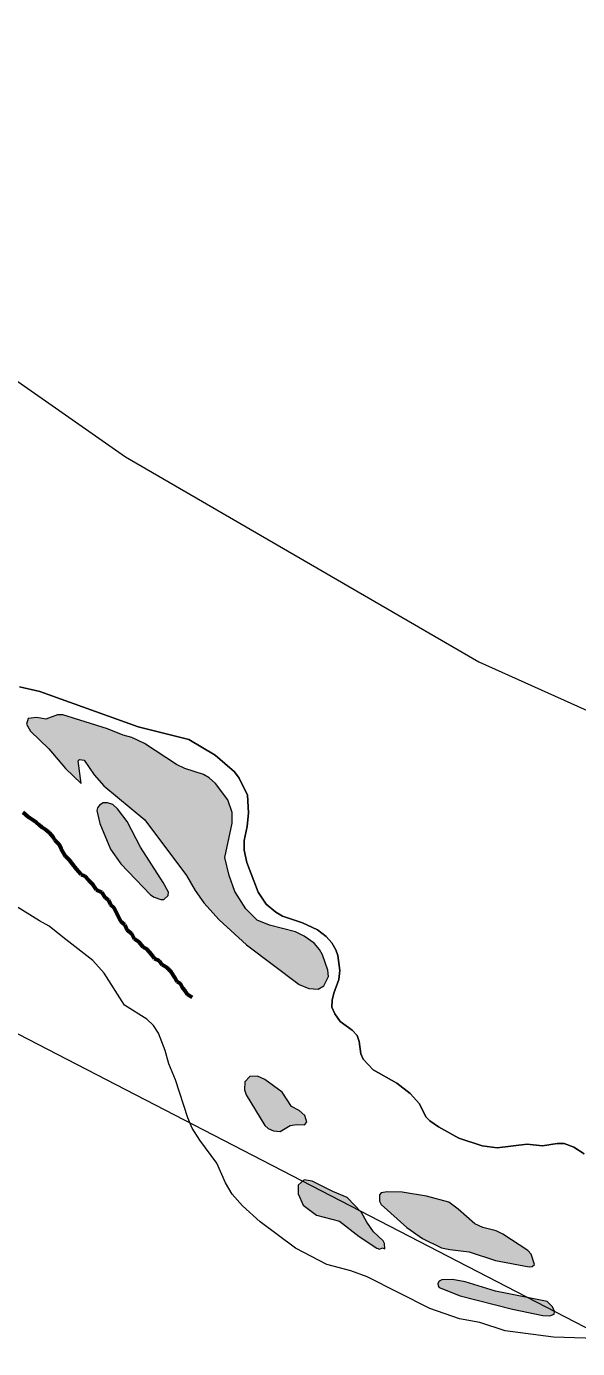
# Model space of a CAD drawing. Extents: x 553962 to 842807, y 8883888 to 9032388.
# Drawn here: x 809530 to 809960, y 9012472 to 9013501 of the extents above; entities that cross this region are included whole.
import ezdxf

# ---------------------------------------------------------------- set-up
doc = ezdxf.new("R2010")
doc.units = 0
doc.header["$LTSCALE"] = 200
doc.linetypes.add('LONG_DASH_SHORT_DASH', pattern=[9.9, 6, -1.2, 1.5, -1.2])
doc.layers.add('1', color=7, linetype='Continuous', lineweight=13)

msp = doc.modelspace()

# ---------------------------------------------------------------- hatches: boundary and pattern name
at = {"layer": '1'}
for points in [[(809668.6, 9012818.7), (809680.5, 9012805.4), (809701.8, 9012785.8), (809742.9, 9012755), (809750.2, 9012752), (809757.5, 9012751.4), (809761.9, 9012754), (809765.7, 9012761.2), (809765, 9012766.1), (809760.9, 9012778.1), (809758.6, 9012782.4), (809754.5, 9012787.1), (809746.8, 9012792.6), (809740, 9012796.1), (809719.6, 9012801.2), (809710.1, 9012805.2), (809701.1, 9012814), (809692.7, 9012827.5), (809688.1, 9012840), (809684.8, 9012853.9), (809690.6, 9012880.6), (809690.6, 9012888.9), (809687.2, 9012898.7), (809677.5, 9012911.4), (809672.7, 9012915.9), (809668.2, 9012918.5), (809653.7, 9012923.2), (809647.3, 9012926.4), (809622.2, 9012942.8), (809612.4, 9012947.3), (809605.5, 9012949.2), (809593.3, 9012954.2), (809558.6, 9012965.1), (809554.4, 9012965), (809545.4, 9012961.7), (809538.2, 9012963), (809531.5, 9012962.1), (809530.3, 9012957.6), (809533.4, 9012952.4), (809547.7, 9012938.5), (809560.6, 9012923.1), (809573, 9012911.6), (809570.6, 9012929.2), (809571.7, 9012930.1), (809575.3, 9012929.8), (809583.1, 9012918.3), (809590.5, 9012909.8), (809622.5, 9012883.2), (809654.9, 9012839.8), (809661.8, 9012828.2)], [(809668.6, 9012818.7), (809680.5, 9012805.4), (809701.8, 9012785.8), (809742.9, 9012755), (809750.2, 9012752), (809757.5, 9012751.4), (809761.9, 9012754), (809765.7, 9012761.2), (809765, 9012766.1), (809760.9, 9012778.1), (809758.6, 9012782.4), (809754.5, 9012787.1), (809746.8, 9012792.6), (809740, 9012796.1), (809719.6, 9012801.2), (809710.1, 9012805.2), (809701.1, 9012814), (809692.7, 9012827.5), (809688.1, 9012840), (809684.8, 9012853.9), (809690.6, 9012880.6), (809690.6, 9012888.9), (809687.2, 9012898.7), (809677.5, 9012911.4), (809672.7, 9012915.9), (809668.2, 9012918.5), (809653.7, 9012923.2), (809647.3, 9012926.4), (809622.2, 9012942.8), (809612.4, 9012947.3), (809605.5, 9012949.2), (809593.3, 9012954.2), (809558.6, 9012965.1), (809554.4, 9012965), (809545.4, 9012961.7), (809538.2, 9012963), (809531.5, 9012962.1), (809530.3, 9012957.6), (809533.4, 9012952.4), (809547.7, 9012938.5), (809560.6, 9012923.1), (809573, 9012911.6), (809570.6, 9012929.2), (809571.7, 9012930.1), (809575.3, 9012929.8), (809583.1, 9012918.3), (809590.5, 9012909.8), (809622.5, 9012883.2), (809654.9, 9012839.8), (809661.8, 9012828.2)], [(809619.2, 9012862), (809608.7, 9012882), (809601.2, 9012891.8), (809597.5, 9012895.1), (809593.3, 9012896.4), (809590, 9012896.4), (809587.1, 9012894.7), (809585.5, 9012892.7), (809585.1, 9012890.6), (809587.3, 9012880.3), (809595.8, 9012860.4), (809603.9, 9012848.9), (809626.9, 9012824.8), (809629.7, 9012822.9), (809635, 9012821.1), (809637.4, 9012821.2), (809640.8, 9012824.3), (809640.9, 9012826.9), (809636.9, 9012834.4)], [(809619.2, 9012862), (809608.7, 9012882), (809601.2, 9012891.8), (809597.5, 9012895.1), (809593.3, 9012896.4), (809590, 9012896.4), (809587.1, 9012894.7), (809585.5, 9012892.7), (809585.1, 9012890.6), (809587.3, 9012880.3), (809595.8, 9012860.4), (809603.9, 9012848.9), (809626.9, 9012824.8), (809629.7, 9012822.9), (809635, 9012821.1), (809637.4, 9012821.2), (809640.8, 9012824.3), (809640.9, 9012826.9), (809636.9, 9012834.4)], [(809729.6, 9012671.3), (809716.1, 9012681), (809710.3, 9012683.7), (809704.4, 9012683.5), (809700.5, 9012679.2), (809700.1, 9012672.9), (809701.6, 9012669.1), (809716.1, 9012645.2), (809718.5, 9012642.8), (809722.7, 9012641.1), (809727.9, 9012640.5), (809735.7, 9012645.2), (809740.6, 9012646.1), (809746.9, 9012645.8), (809748.8, 9012647.9), (809747.3, 9012653), (809742.9, 9012656.9), (809736.8, 9012660.1)], [(809729.6, 9012671.3), (809716.1, 9012681), (809710.3, 9012683.7), (809704.4, 9012683.5), (809700.5, 9012679.2), (809700.1, 9012672.9), (809701.6, 9012669.1), (809716.1, 9012645.2), (809718.5, 9012642.8), (809722.7, 9012641.1), (809727.9, 9012640.5), (809735.7, 9012645.2), (809740.6, 9012646.1), (809746.9, 9012645.8), (809748.8, 9012647.9), (809747.3, 9012653), (809742.9, 9012656.9), (809736.8, 9012660.1)], [(809780.3, 9012589.2), (809769, 9012593.9), (809753, 9012601.9), (809746.6, 9012602.8), (809742, 9012598.8), (809741.9, 9012592), (809746, 9012583.3), (809756.4, 9012575.3), (809774.2, 9012570.8), (809789.6, 9012558.7), (809803.3, 9012549.7), (809805.5, 9012549), (809807.8, 9012549.9), (809809.5, 9012549.2), (809809.2, 9012553.4), (809808.2, 9012555.5), (809800.6, 9012562.5), (809795.4, 9012569.9), (809791.3, 9012577.4)], [(809780.3, 9012589.2), (809769, 9012593.9), (809753, 9012601.9), (809746.6, 9012602.8), (809742, 9012598.8), (809741.9, 9012592), (809746, 9012583.3), (809756.4, 9012575.3), (809774.2, 9012570.8), (809789.6, 9012558.7), (809803.3, 9012549.7), (809805.5, 9012549), (809807.8, 9012549.9), (809809.5, 9012549.2), (809809.2, 9012553.4), (809808.2, 9012555.5), (809800.6, 9012562.5), (809795.4, 9012569.9), (809791.3, 9012577.4)], [(809923.6, 9012545), (809921, 9012547.8), (809901.6, 9012560.5), (809896.2, 9012563.1), (809886, 9012565.8), (809879.8, 9012568.7), (809866.8, 9012580), (809859.4, 9012585.5), (809842.1, 9012590.2), (809823.1, 9012593.3), (809811.4, 9012593.5), (809806.8, 9012592.7), (809805.4, 9012591.3), (809805.3, 9012586.3), (809806.6, 9012583.8), (809826.7, 9012565.9), (809838.9, 9012557.2), (809853.6, 9012550.1), (809860.1, 9012548.6), (809875.4, 9012546.9), (809895.8, 9012540.1), (809922, 9012535.3), (809924.4, 9012535.5), (809926.3, 9012536.9)], [(809923.6, 9012545), (809921, 9012547.8), (809901.6, 9012560.5), (809896.2, 9012563.1), (809886, 9012565.8), (809879.8, 9012568.7), (809866.8, 9012580), (809859.4, 9012585.5), (809842.1, 9012590.2), (809823.1, 9012593.3), (809811.4, 9012593.5), (809806.8, 9012592.7), (809805.4, 9012591.3), (809805.3, 9012586.3), (809806.6, 9012583.8), (809826.7, 9012565.9), (809838.9, 9012557.2), (809853.6, 9012550.1), (809860.1, 9012548.6), (809875.4, 9012546.9), (809895.8, 9012540.1), (809922, 9012535.3), (809924.4, 9012535.5), (809926.3, 9012536.9)], [(809936.1, 9012508.2), (809895.7, 9012516.2), (809872.1, 9012523.5), (809862.3, 9012525.3), (809854, 9012525), (809852, 9012524), (809850.9, 9012522.1), (809851, 9012520.3), (809852, 9012519), (809868.2, 9012512.7), (809909.1, 9012502.2), (809932.7, 9012497.4), (809938.2, 9012497.1), (809941.4, 9012498.3), (809941.9, 9012500.4), (809940.3, 9012504)], [(809936.1, 9012508.2), (809895.7, 9012516.2), (809872.1, 9012523.5), (809862.3, 9012525.3), (809854, 9012525), (809852, 9012524), (809850.9, 9012522.1), (809851, 9012520.3), (809852, 9012519), (809868.2, 9012512.7), (809909.1, 9012502.2), (809932.7, 9012497.4), (809938.2, 9012497.1), (809941.4, 9012498.3), (809941.9, 9012500.4), (809940.3, 9012504)]]:
    msp.add_hatch(color=256, dxfattribs=at).paths.add_polyline_path(points)

# ---------------------------------------------------------------- linework, layer by layer
for points in [[(814298.1, 9008867.1), (813458.2, 9010635.2), (812579.3, 9010752.6), (811652, 9011619.1), (810558.4, 9011741.7), (810194, 9012370), (808313, 9013341.6), (806825.8, 9013525.4), (805531, 9014654.6), (804656.1, 9014532)], [(808893.5, 9014065.2), (808946, 9014041.6), (808937.8, 9013975.8), (808941.8, 9013917), (808978.4, 9013855.6), (808990.9, 9013817.1), (808983.2, 9013706.6), (809154.2, 9013647.5), (809178.8, 9013576.5), (809173.5, 9013482), (809228.1, 9013390.2), (809340.5, 9013352.3), (809607.5, 9013165.9), (809882.8, 9013006.3), (810205.4, 9012861.4), (810507.9, 9012778.2), (810663, 9012726.5)], [(809524.8, 9012986.9), (809540.6, 9012983.2), (809617.2, 9012955.7), (809656.7, 9012945.7), (809677.2, 9012933.7), (809692.3, 9012920.5), (809696, 9012915.8), (809702.5, 9012902.5), (809703.3, 9012888.7), (809702.3, 9012878.1), (809699.9, 9012867.1), (809700, 9012859.6), (809701.9, 9012850), (809710.8, 9012826.8), (809717, 9012817.5), (809724.5, 9012811.4), (809729.9, 9012808.2), (809745.5, 9012803), (809757, 9012797.7), (809763.9, 9012792.3), (809768.3, 9012787.5), (809771.4, 9012782), (809773, 9012777.5), (809774.6, 9012766), (809773.8, 9012758.9), (809769.7, 9012748.3), (809768.4, 9012742.8), (809768.3, 9012737.3), (809770.5, 9012732.2), (809774.8, 9012726.3), (809784, 9012719.4), (809788, 9012715.2), (809789.5, 9012710.7), (809790.8, 9012701), (809792.6, 9012696.9), (809800.4, 9012688.7), (809818.9, 9012678.1), (809829.3, 9012670.2), (809836.6, 9012662), (809841.5, 9012651.9), (809844.5, 9012648.9), (809851.3, 9012644.1), (809867.3, 9012635.4), (809885.3, 9012629.3), (809897.2, 9012627.9), (809920.5, 9012630.7), (809932.4, 9012629.5), (809943.8, 9012631.1), (809949.2, 9012631.1), (809956.9, 9012628.3), (809964.8, 9012623.2)], [(809524.8, 9012986.9), (809540.6, 9012983.2), (809617.2, 9012955.7), (809656.7, 9012945.7), (809677.2, 9012933.7), (809692.3, 9012920.5), (809696, 9012915.8), (809702.5, 9012902.5), (809703.3, 9012888.7), (809702.3, 9012878.1), (809699.9, 9012867.1), (809700, 9012859.6), (809701.9, 9012850), (809710.8, 9012826.8), (809717, 9012817.5), (809724.5, 9012811.4), (809729.9, 9012808.2), (809745.5, 9012803), (809757, 9012797.7), (809763.9, 9012792.3), (809768.3, 9012787.5), (809771.4, 9012782), (809773, 9012777.5), (809774.6, 9012766), (809773.8, 9012758.9), (809769.7, 9012748.3), (809768.4, 9012742.8), (809768.3, 9012737.3), (809770.5, 9012732.2), (809774.8, 9012726.3), (809784, 9012719.4), (809788, 9012715.2), (809789.5, 9012710.7), (809790.8, 9012701), (809792.6, 9012696.9), (809800.4, 9012688.7), (809818.9, 9012678.1), (809829.3, 9012670.2), (809836.6, 9012662), (809841.5, 9012651.9), (809844.5, 9012648.9), (809851.3, 9012644.1), (809867.3, 9012635.4), (809885.3, 9012629.3), (809897.2, 9012627.9), (809920.5, 9012630.7), (809932.4, 9012629.5), (809943.8, 9012631.1), (809949.2, 9012631.1), (809956.9, 9012628.3), (809964.8, 9012623.2)], [(809964.8, 9012623.2), (809956.9, 9012628.3), (809949.2, 9012631.1), (809943.8, 9012631.1), (809932.4, 9012629.5), (809920.5, 9012630.7), (809897.2, 9012627.9), (809885.3, 9012629.3), (809867.3, 9012635.4), (809851.3, 9012644.1), (809844.5, 9012648.9), (809841.5, 9012651.9), (809836.6, 9012662), (809829.3, 9012670.2), (809818.9, 9012678.1), (809800.4, 9012688.7), (809792.6, 9012696.9), (809790.8, 9012701), (809789.5, 9012710.7), (809788, 9012715.2), (809784, 9012719.4), (809774.8, 9012726.3), (809770.5, 9012732.2), (809768.3, 9012737.3), (809768.4, 9012742.8), (809769.7, 9012748.3), (809773.8, 9012758.9), (809774.6, 9012766), (809773, 9012777.5), (809771.4, 9012782), (809768.3, 9012787.5), (809763.9, 9012792.3), (809757, 9012797.7), (809745.5, 9012803), (809729.9, 9012808.2), (809724.5, 9012811.4), (809717, 9012817.5), (809710.8, 9012826.8), (809701.9, 9012850), (809700, 9012859.6), (809699.9, 9012867.1), (809702.3, 9012878.1), (809703.3, 9012888.7), (809702.5, 9012902.5), (809696, 9012915.8), (809692.3, 9012920.5), (809677.2, 9012933.7), (809656.7, 9012945.7), (809617.2, 9012955.7), (809540.6, 9012983.2), (809524.8, 9012986.9)], [(809540.5, 9012804.5), (809501.2, 9012828.8)], [(809540.5, 9012804.5), (809501.2, 9012828.8)], [(809558.7, 9012792), (809548, 9012800.5), (809540.5, 9012804.5)], [(809558.7, 9012792), (809548, 9012800.5), (809540.5, 9012804.5)], [(809883.7, 9012491.8), (809867.7, 9012494.8), (809844.7, 9012502.8), (809795.8, 9012527.4), (809783, 9012532), (809764.3, 9012537), (809740, 9012549.7), (809712.5, 9012570.2), (809698.5, 9012582.7), (809690.5, 9012591.8), (809685.4, 9012600.7), (809678.7, 9012616), (809665.3, 9012633.9), (809659.5, 9012643.2), (809655.9, 9012651.2), (809646.3, 9012680.8), (809641.1, 9012693.2), (809638.3, 9012703.5), (809633.2, 9012717), (809629.2, 9012723.1), (809624.1, 9012727.9), (809606.6, 9012739), (809590.9, 9012763.8), (809581.9, 9012773.6), (809558.7, 9012792)], [(809883.7, 9012491.8), (809867.7, 9012494.8), (809844.7, 9012502.8), (809795.8, 9012527.4), (809783, 9012532), (809764.3, 9012537), (809740, 9012549.7), (809712.5, 9012570.2), (809698.5, 9012582.7), (809690.5, 9012591.8), (809685.4, 9012600.7), (809678.7, 9012616), (809665.3, 9012633.9), (809659.5, 9012643.2), (809655.9, 9012651.2), (809646.3, 9012680.8), (809641.1, 9012693.2), (809638.3, 9012703.5), (809633.2, 9012717), (809629.2, 9012723.1), (809624.1, 9012727.9), (809606.6, 9012739), (809590.9, 9012763.8), (809581.9, 9012773.6), (809558.7, 9012792)], [(810125.9, 9012479.5), (810116.5, 9012487.2), (810109, 9012491.7), (810097.7, 9012495.7), (810089.5, 9012496.8), (810047.2, 9012491.3), (810029.7, 9012486.5), (810022.2, 9012481.7), (810013.8, 9012477.5), (810005.7, 9012476.3), (809982.1, 9012479), (809941, 9012480.3), (809903.3, 9012485.3), (809883.7, 9012491.8)], [(810125.9, 9012479.5), (810116.5, 9012487.2), (810109, 9012491.7), (810097.7, 9012495.7), (810089.5, 9012496.8), (810047.2, 9012491.3), (810029.7, 9012486.5), (810022.2, 9012481.7), (810013.8, 9012477.5), (810005.7, 9012476.3), (809982.1, 9012479), (809941, 9012480.3), (809903.3, 9012485.3), (809883.7, 9012491.8)]]:
    msp.add_lwpolyline(points, dxfattribs=at)
for points in [[(809668.6, 9012818.7), (809680.5, 9012805.4), (809701.8, 9012785.8), (809742.9, 9012755), (809750.2, 9012752), (809757.5, 9012751.4), (809761.9, 9012754), (809765.7, 9012761.2), (809765, 9012766.1), (809760.9, 9012778.1), (809758.6, 9012782.4), (809754.5, 9012787.1), (809746.8, 9012792.6), (809740, 9012796.1), (809719.6, 9012801.2), (809710.1, 9012805.2), (809701.1, 9012814), (809692.7, 9012827.5), (809688.1, 9012840), (809684.8, 9012853.9), (809690.6, 9012880.6), (809690.6, 9012888.9), (809687.2, 9012898.7), (809677.5, 9012911.4), (809672.7, 9012915.9), (809668.2, 9012918.5), (809653.7, 9012923.2), (809647.3, 9012926.4), (809622.2, 9012942.8), (809612.4, 9012947.3), (809605.5, 9012949.2), (809593.3, 9012954.2), (809558.6, 9012965.1), (809554.4, 9012965), (809545.4, 9012961.7), (809538.2, 9012963), (809531.5, 9012962.1), (809530.3, 9012957.6), (809533.4, 9012952.4), (809547.7, 9012938.5), (809560.6, 9012923.1), (809573, 9012911.6), (809570.6, 9012929.2), (809571.7, 9012930.1), (809575.3, 9012929.8), (809583.1, 9012918.3), (809590.5, 9012909.8), (809622.5, 9012883.2), (809654.9, 9012839.8), (809661.8, 9012828.2)], [(809668.6, 9012818.7), (809680.5, 9012805.4), (809701.8, 9012785.8), (809742.9, 9012755), (809750.2, 9012752), (809757.5, 9012751.4), (809761.9, 9012754), (809765.7, 9012761.2), (809765, 9012766.1), (809760.9, 9012778.1), (809758.6, 9012782.4), (809754.5, 9012787.1), (809746.8, 9012792.6), (809740, 9012796.1), (809719.6, 9012801.2), (809710.1, 9012805.2), (809701.1, 9012814), (809692.7, 9012827.5), (809688.1, 9012840), (809684.8, 9012853.9), (809690.6, 9012880.6), (809690.6, 9012888.9), (809687.2, 9012898.7), (809677.5, 9012911.4), (809672.7, 9012915.9), (809668.2, 9012918.5), (809653.7, 9012923.2), (809647.3, 9012926.4), (809622.2, 9012942.8), (809612.4, 9012947.3), (809605.5, 9012949.2), (809593.3, 9012954.2), (809558.6, 9012965.1), (809554.4, 9012965), (809545.4, 9012961.7), (809538.2, 9012963), (809531.5, 9012962.1), (809530.3, 9012957.6), (809533.4, 9012952.4), (809547.7, 9012938.5), (809560.6, 9012923.1), (809573, 9012911.6), (809570.6, 9012929.2), (809571.7, 9012930.1), (809575.3, 9012929.8), (809583.1, 9012918.3), (809590.5, 9012909.8), (809622.5, 9012883.2), (809654.9, 9012839.8), (809661.8, 9012828.2)], [(809619.2, 9012862), (809608.7, 9012882), (809601.2, 9012891.8), (809597.5, 9012895.1), (809593.3, 9012896.4), (809590, 9012896.4), (809587.1, 9012894.7), (809585.5, 9012892.7), (809585.1, 9012890.6), (809587.3, 9012880.3), (809595.8, 9012860.4), (809603.9, 9012848.9), (809626.9, 9012824.8), (809629.7, 9012822.9), (809635, 9012821.1), (809637.4, 9012821.2), (809640.8, 9012824.3), (809640.9, 9012826.9), (809636.9, 9012834.4)], [(809619.2, 9012862), (809608.7, 9012882), (809601.2, 9012891.8), (809597.5, 9012895.1), (809593.3, 9012896.4), (809590, 9012896.4), (809587.1, 9012894.7), (809585.5, 9012892.7), (809585.1, 9012890.6), (809587.3, 9012880.3), (809595.8, 9012860.4), (809603.9, 9012848.9), (809626.9, 9012824.8), (809629.7, 9012822.9), (809635, 9012821.1), (809637.4, 9012821.2), (809640.8, 9012824.3), (809640.9, 9012826.9), (809636.9, 9012834.4)], [(809729.6, 9012671.3), (809716.1, 9012681), (809710.3, 9012683.7), (809704.4, 9012683.5), (809700.5, 9012679.2), (809700.1, 9012672.9), (809701.6, 9012669.1), (809716.1, 9012645.2), (809718.5, 9012642.8), (809722.7, 9012641.1), (809727.9, 9012640.5), (809735.7, 9012645.2), (809740.6, 9012646.1), (809746.9, 9012645.8), (809748.8, 9012647.9), (809747.3, 9012653), (809742.9, 9012656.9), (809736.8, 9012660.1)], [(809729.6, 9012671.3), (809716.1, 9012681), (809710.3, 9012683.7), (809704.4, 9012683.5), (809700.5, 9012679.2), (809700.1, 9012672.9), (809701.6, 9012669.1), (809716.1, 9012645.2), (809718.5, 9012642.8), (809722.7, 9012641.1), (809727.9, 9012640.5), (809735.7, 9012645.2), (809740.6, 9012646.1), (809746.9, 9012645.8), (809748.8, 9012647.9), (809747.3, 9012653), (809742.9, 9012656.9), (809736.8, 9012660.1)], [(809780.3, 9012589.2), (809769, 9012593.9), (809753, 9012601.9), (809746.6, 9012602.8), (809742, 9012598.8), (809741.9, 9012592), (809746, 9012583.3), (809756.4, 9012575.3), (809774.2, 9012570.8), (809789.6, 9012558.7), (809803.3, 9012549.7), (809805.5, 9012549), (809807.8, 9012549.9), (809809.5, 9012549.2), (809809.2, 9012553.4), (809808.2, 9012555.5), (809800.6, 9012562.5), (809795.4, 9012569.9), (809791.3, 9012577.4)], [(809780.3, 9012589.2), (809769, 9012593.9), (809753, 9012601.9), (809746.6, 9012602.8), (809742, 9012598.8), (809741.9, 9012592), (809746, 9012583.3), (809756.4, 9012575.3), (809774.2, 9012570.8), (809789.6, 9012558.7), (809803.3, 9012549.7), (809805.5, 9012549), (809807.8, 9012549.9), (809809.5, 9012549.2), (809809.2, 9012553.4), (809808.2, 9012555.5), (809800.6, 9012562.5), (809795.4, 9012569.9), (809791.3, 9012577.4)], [(809923.6, 9012545), (809921, 9012547.8), (809901.6, 9012560.5), (809896.2, 9012563.1), (809886, 9012565.8), (809879.8, 9012568.7), (809866.8, 9012580), (809859.4, 9012585.5), (809842.1, 9012590.2), (809823.1, 9012593.3), (809811.4, 9012593.5), (809806.8, 9012592.7), (809805.4, 9012591.3), (809805.3, 9012586.3), (809806.6, 9012583.8), (809826.7, 9012565.9), (809838.9, 9012557.2), (809853.6, 9012550.1), (809860.1, 9012548.6), (809875.4, 9012546.9), (809895.8, 9012540.1), (809922, 9012535.3), (809924.4, 9012535.5), (809926.3, 9012536.9)], [(809923.6, 9012545), (809921, 9012547.8), (809901.6, 9012560.5), (809896.2, 9012563.1), (809886, 9012565.8), (809879.8, 9012568.7), (809866.8, 9012580), (809859.4, 9012585.5), (809842.1, 9012590.2), (809823.1, 9012593.3), (809811.4, 9012593.5), (809806.8, 9012592.7), (809805.4, 9012591.3), (809805.3, 9012586.3), (809806.6, 9012583.8), (809826.7, 9012565.9), (809838.9, 9012557.2), (809853.6, 9012550.1), (809860.1, 9012548.6), (809875.4, 9012546.9), (809895.8, 9012540.1), (809922, 9012535.3), (809924.4, 9012535.5), (809926.3, 9012536.9)], [(809936.1, 9012508.2), (809895.7, 9012516.2), (809872.1, 9012523.5), (809862.3, 9012525.3), (809854, 9012525), (809852, 9012524), (809850.9, 9012522.1), (809851, 9012520.3), (809852, 9012519), (809868.2, 9012512.7), (809909.1, 9012502.2), (809932.7, 9012497.4), (809938.2, 9012497.1), (809941.4, 9012498.3), (809941.9, 9012500.4), (809940.3, 9012504)], [(809936.1, 9012508.2), (809895.7, 9012516.2), (809872.1, 9012523.5), (809862.3, 9012525.3), (809854, 9012525), (809852, 9012524), (809850.9, 9012522.1), (809851, 9012520.3), (809852, 9012519), (809868.2, 9012512.7), (809909.1, 9012502.2), (809932.7, 9012497.4), (809938.2, 9012497.1), (809941.4, 9012498.3), (809941.9, 9012500.4), (809940.3, 9012504)]]:
    msp.add_lwpolyline(points, close=True, dxfattribs=at)
at = {"layer": '1', "linetype": 'LONG_DASH_SHORT_DASH', "lineweight": 60}
for points in [[(809566.3, 9012848.4), (809563.8, 9012851.9), (809560.7, 9012855), (809557.4, 9012860.6), (809555.6, 9012864), (809552.3, 9012867.5), (809551.3, 9012869.6), (809548.2, 9012873.2), (809545.7, 9012875.2), (809542.4, 9012877.2), (809540.3, 9012879), (809538, 9012881.1), (809535.2, 9012882.9), (809531.7, 9012885.2), (809527.6, 9012889)], [(809566.3, 9012848.4), (809563.8, 9012851.9), (809560.7, 9012855), (809557.4, 9012860.6), (809555.6, 9012864), (809552.3, 9012867.5), (809551.3, 9012869.6), (809548.2, 9012873.2), (809545.7, 9012875.2), (809542.4, 9012877.2), (809540.3, 9012879), (809538, 9012881.1), (809535.2, 9012882.9), (809531.7, 9012885.2), (809527.6, 9012889)], [(809659.5, 9012744.8), (809655.9, 9012747.1), (809653.9, 9012750.2), (809652.1, 9012752.2), (809650.3, 9012755.6), (809647.8, 9012757.1), (809646, 9012760.4), (809642.9, 9012765), (809639.9, 9012768.1), (809636, 9012770.4), (809633.8, 9012773.5), (809629.9, 9012775.3), (809627.6, 9012778.3), (809624.3, 9012782.2), (809621.3, 9012784.2), (809618, 9012788), (809614.4, 9012790.3), (809612.4, 9012794.4), (809608.8, 9012797.2), (809607, 9012801.6), (809603.7, 9012804.1), (809598.6, 9012814.6), (809595.8, 9012817.2), (809594.3, 9012820.8), (809591.5, 9012822.8), (809589.2, 9012826.6), (809584.9, 9012828.7), (809582.3, 9012832.5), (809578.8, 9012836.1), (809575.7, 9012839.4), (809572.9, 9012840.7), (809571.1, 9012842.7), (809569.3, 9012844.8), (809566.3, 9012848.4)], [(809659.5, 9012744.8), (809655.9, 9012747.1), (809653.9, 9012750.2), (809652.1, 9012752.2), (809650.3, 9012755.6), (809647.8, 9012757.1), (809646, 9012760.4), (809642.9, 9012765), (809639.9, 9012768.1), (809636, 9012770.4), (809633.8, 9012773.5), (809629.9, 9012775.3), (809627.6, 9012778.3), (809624.3, 9012782.2), (809621.3, 9012784.2), (809618, 9012788), (809614.4, 9012790.3), (809612.4, 9012794.4), (809608.8, 9012797.2), (809607, 9012801.6), (809603.7, 9012804.1), (809598.6, 9012814.6), (809595.8, 9012817.2), (809594.3, 9012820.8), (809591.5, 9012822.8), (809589.2, 9012826.6), (809584.9, 9012828.7), (809582.3, 9012832.5), (809578.8, 9012836.1), (809575.7, 9012839.4), (809572.9, 9012840.7), (809571.1, 9012842.7), (809569.3, 9012844.8), (809566.3, 9012848.4)]]:
    msp.add_lwpolyline(points, dxfattribs=at)

# ---------------------------------------------------------------- texts
at = {"layer": '1', "width": 0.9}
msp.add_text('R I O   S Ã O   F R A N C I S C O', height=500, rotation=332.036, dxfattribs=at).set_placement((805039.4, 9013778.6))

doc.saveas('drawing.dxf')
